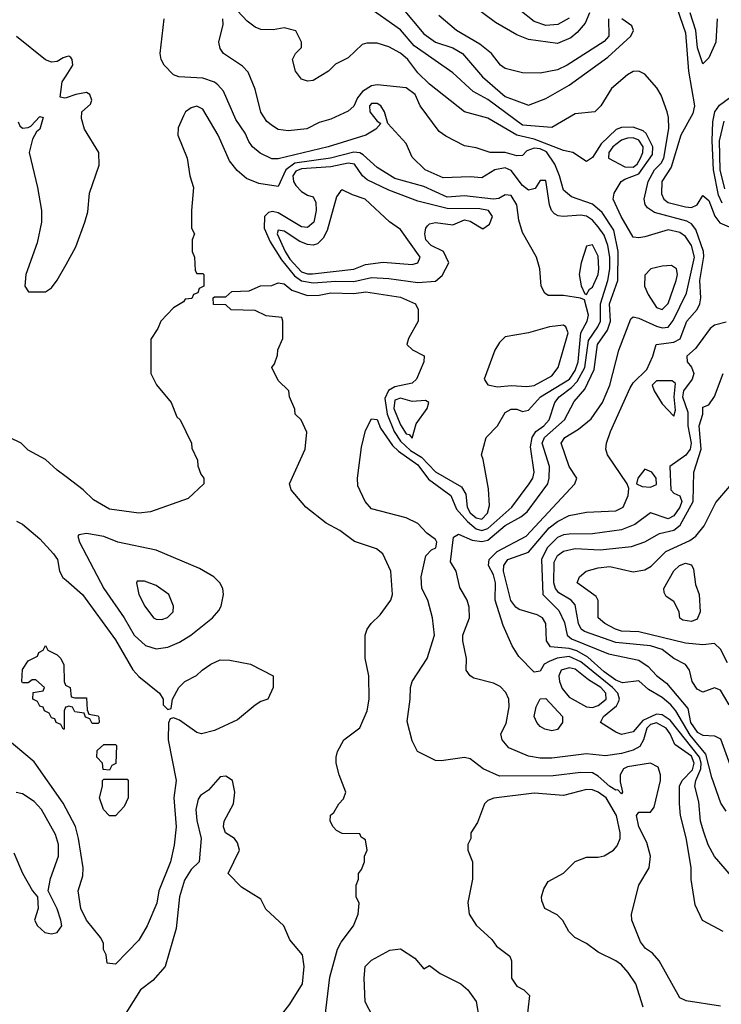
# Model space of a CAD drawing. Header units: inches. Extents: x 1793389 to 1900389, y 320802 to 470796.
# Tile 501 of 656: x 1859841 to 1862253, y 390840 to 394227. Entities that reach past the tile are written whole.
import ezdxf

# ---------------------------------------------------------------- set-up
doc = ezdxf.new("R2010")
doc.units = ezdxf.units.IN
doc.header["$MEASUREMENT"] = 0
doc.layers.add('B8359', color=7, linetype='Continuous')
doc.layers.add('B8369', color=7, linetype='Continuous')

msp = doc.modelspace()

# ---------------------------------------------------------------- linework, layer by layer
at = {"layer": 'B8359', "color": 2}
for points, elevation in [([(1860000, 394098.6), (1859990, 394096), (1859970, 394082.7), (1859950, 394081.2), (1859930, 394089), (1859830, 394169.2)], 250), ([(1860000, 393957.7), (1859996.4, 393956.4), (1859980.2, 393960.2), (1859986.6, 394013.4), (1860000, 394033.8)], 250), ([(1859835.2, 393875.2), (1859841.7, 393861.7), (1859850, 393854), (1859870, 393856.3), (1859879.6, 393860.4), (1859910, 393894), (1859922, 393890), (1859910.4, 393850), (1859898.5, 393841.5), (1859884.6, 393815.4), (1859873.4, 393770), (1859902, 393650), (1859915.3, 393570), (1859915.3, 393530), (1859900.6, 393459.4), (1859862, 393350), (1859858, 393310), (1859871.3, 393291.3), (1859930, 393291.3), (1859950, 393304.7), (1859970, 393331.3), (1860000, 393384.8)], 250), ([(1860000, 392654.5), (1859970, 392677.2), (1859930, 392714), (1859870, 392746), (1859846, 392770), (1859806, 392790)], 250), ([(1859830, 392502), (1859850, 392492), (1859910, 392441), (1859957.3, 392390), (1859970.5, 392370), (1859978, 392330), (1859988.6, 392308.6), (1860000, 392298.9)], 250), ([(1860000, 391862.7), (1859998, 391862), (1859994, 391850), (1859994, 391786), (1859990, 391786), (1859982, 391802), (1859966, 391810), (1859962, 391822), (1859950, 391826), (1859942, 391842), (1859926, 391850), (1859922, 391862), (1859910, 391866), (1859902, 391882), (1859886, 391890), (1859887.3, 391912.7), (1859922, 391918), (1859926, 391930), (1859896.4, 391956.4), (1859883.6, 391956.4), (1859870, 391946), (1859850, 391946), (1859848, 391950), (1859850, 391992), (1859870, 392022), (1859902, 392038), (1859906, 392050), (1859922, 392058), (1859930, 392074), (1859938, 392058), (1859970, 392042), (1859982, 392030), (1859992.7, 392007.3), (1859994, 391950), (1859998, 391938), (1860000, 391937)], 246), ([(1860000, 391513), (1859990, 391532), (1859890, 391674.5), (1859783.8, 391763.8)], 250), ([(1859821.1, 391361.1), (1859850, 391291.3), (1859884.7, 391230), (1859902, 391210), (1859904.7, 391170), (1859892, 391130), (1859902, 391110), (1859927.1, 391087.1), (1859950, 391082.8), (1859970, 391086.8), (1859985.2, 391110), (1859982.7, 391130), (1859970, 391168), (1859939, 391230), (1859946.8, 391273.2), (1859974, 391350), (1859974, 391390), (1859964.1, 391424.1), (1859916, 391510), (1859890, 391537.2), (1859850, 391564), (1859828.4, 391568.4)], 254)]:
    msp.add_lwpolyline(points, dxfattribs=dict(at, elevation=elevation))
at = {"layer": 'B8369', "color": 2}
for points, elevation in [([(1862270, 391504), (1862251.5, 391531.5), (1862220.5, 391620.5), (1862200, 391700), (1862145.4, 391765.4), (1862097.2, 391850), (1862079.8, 391870), (1862050, 391895.8), (1862003, 391923), (1861970, 391952.3), (1861913.7, 391946.3), (1861890, 391955.6), (1861850, 391984), (1861793.6, 392033.6), (1861756.2, 392056.2), (1861730, 392064.3), (1861666, 392070), (1861651.8, 392090), (1861649.6, 392150), (1861638.4, 392170), (1861620.1, 392180.1), (1861558.3, 392198.3), (1861546.1, 392206.1), (1861529.1, 392229.1), (1861503.8, 392330), (1861504.8, 392350), (1861519.6, 392370), (1861590, 392395.8), (1861661, 392479), (1861690, 392500.9), (1861730, 392521.3), (1861790, 392532.7), (1861890, 392537.1), (1861915.1, 392550), (1861932.3, 392590), (1861934.6, 392614.6), (1861929.2, 392630), (1861861.2, 392730), (1861856, 392750), (1861858, 392770), (1861871.8, 392810), (1861939.4, 392960.6), (1861950, 392977.3), (1861996.6, 393023.4), (1862018, 393070), (1862029.2, 393110), (1862090, 393117.3), (1862111.4, 393128.6), (1862134.3, 393190), (1862169.8, 393230.2), (1862179.1, 393250), (1862182.3, 393270), (1862178.7, 393330), (1862192.6, 393412.6), (1862191.3, 393430), (1862165.3, 393505.3), (1862150, 393524.7), (1862134.1, 393534.1), (1862023.6, 393563.6), (1861999.7, 393579.7), (1861991.2, 393591.2), (1861987.8, 393610), (1862001.7, 393670), (1862023.5, 393710), (1862046.7, 393733.3), (1862055.8, 393750), (1862073.1, 393853.1), (1862072, 393890), (1862066.6, 393910), (1862046.8, 393966.8), (1862031.9, 393991.9), (1861990, 394039), (1861970, 394049.2), (1861950, 394049), (1861930, 394037.2), (1861876, 393990), (1861838.8, 393930), (1861818, 393910), (1861750, 393902.7), (1861670, 393856), (1861570, 393864.2), (1861450, 393952.4), (1861399.8, 393979.8), (1861330, 394043.6), (1861196.5, 394136.5), (1861150, 394191.6), (1861030, 394277.2)], 234), ([(1862090, 394299), (1862130, 394182), (1862140.4, 394050), (1862160.4, 393930), (1862155.4, 393904.6), (1862114, 393830), (1862080.2, 393719.8), (1862048.5, 393670), (1862047.3, 393627.3), (1862055.1, 393610), (1862070, 393598.4), (1862130, 393582.6), (1862150, 393581.3), (1862170.3, 393589.7), (1862190, 393622), (1862210, 393605.2), (1862230.9, 393550.9), (1862248.2, 393528.2), (1862330, 393493)], 230), ([(1862310, 391255.3), (1862230, 391348.7), (1862208.1, 391388.1), (1862192.7, 391432.7), (1862182, 391470), (1862176.2, 391536.2), (1862162.3, 391590), (1862165.6, 391610), (1862182.6, 391650), (1862183.8, 391670), (1862177.9, 391690), (1862077.4, 391817.4), (1862050, 391836), (1862030, 391837.8), (1861983.4, 391816.6), (1861950, 391777.6), (1861910, 391767.6), (1861890, 391776.2), (1861838, 391810), (1861847.8, 391830), (1861893.1, 391866.9), (1861900, 391880), (1861903.5, 391890), (1861897.2, 391910), (1861878.9, 391930), (1861770, 392018.6), (1861730, 392036.3), (1861688.8, 392031.2), (1861660.7, 392019.3), (1861644, 392010), (1861630, 391986), (1861610, 391982), (1861556.5, 392036.5), (1861533.6, 392073.6), (1861503.2, 392143.2), (1861475.6, 392230), (1861477.2, 392290), (1861470, 392317), (1861453, 392350), (1861455.1, 392370), (1861482.5, 392397.5), (1861581.6, 392450), (1861749.3, 392630), (1861756, 392650), (1861729.7, 392689.7), (1861702, 392770), (1861715.3, 392790), (1861762, 392818), (1861805.8, 392854.2), (1861845.1, 392910), (1861869.6, 392970), (1861900.9, 393090), (1861942, 393198), (1861950, 393204.7), (1861970, 393200.7), (1862030, 393172.7), (1862050, 393166.7), (1862070, 393168.8), (1862088, 393192), (1862133.5, 393286.5), (1862160.6, 393410), (1862150.5, 393450.5), (1862130, 393481.3), (1862110, 393495.1), (1862070, 393503.5), (1861990, 393479.5), (1861970, 393476), (1861950, 393479), (1861908.2, 393550), (1861880.9, 393610), (1861885.2, 393630), (1861909, 393670), (1861921.3, 393678.7), (1861970, 393696.2), (1862016.6, 393763.4), (1862017.7, 393790), (1861995.2, 393835.2), (1861984.9, 393844.9), (1861950, 393857.4), (1861910, 393855.8), (1861891.2, 393848.8), (1861839.7, 393800.3), (1861810, 393753.2), (1861790, 393739), (1861742, 393770), (1861710, 393777), (1861610, 393816.2), (1861549.8, 393829.8), (1861450, 393887.8), (1861370, 393909.6), (1861250, 394005.1), (1861210, 394044.5), (1861174.7, 394090), (1861150, 394111.5), (1861110, 394133.6), (1861070, 394146.6), (1861034, 394146), (1861018.8, 394141.2), (1860970, 394095.3), (1860926.4, 394073.6), (1860902, 394050), (1860850, 394018), (1860830, 394015.3), (1860810, 394022), (1860788.7, 394050), (1860779, 394090), (1860788.7, 394110), (1860809.1, 394130.9), (1860809.3, 394150), (1860790, 394189), (1860750, 394198.4), (1860712.5, 394192.5), (1860670, 394192.7), (1860650, 394201.2), (1860622.3, 394222.3), (1860590, 394257)], 238), ([(1861154, 394270), (1861230, 394178.4), (1861270, 394149.6), (1861330, 394129.6), (1861362.7, 394110), (1861431.6, 394030), (1861510, 393962.4), (1861590, 393933.2), (1861650, 393956.2), (1861730, 394001.3), (1861862.6, 394097.4), (1861942, 394170), (1861950.8, 394190), (1861945.2, 394205.2), (1861910.7, 394230)], 230), ([(1861800.3, 394250), (1861784.7, 394215.3), (1861757.1, 394182.9), (1861736.1, 394163.9), (1861690, 394145.1), (1861590, 394158.4), (1861550, 394175.1), (1861476.6, 394216.6), (1861405.2, 394270)], 222), ([(1861730, 394231.8), (1861690.8, 394210), (1861650, 394206.6), (1861610, 394220.5), (1861560.1, 394260.1)], 218), ([(1862238.4, 394230), (1862234, 394150), (1862210, 394095.3), (1862190, 394075.3), (1862171.5, 394130), (1862165.3, 394190), (1862145.8, 394250)], 226), ([(1862250, 390834), (1862132.5, 390852.5), (1862110, 390862), (1862039.3, 390990), (1862015.9, 391015.9), (1861992.5, 391032.5), (1861975.5, 391055.5), (1861945.2, 391130), (1861944, 391150), (1861969.3, 391250), (1862005.2, 391310), (1862009.4, 391350), (1861996.9, 391396.9), (1861969.7, 391450), (1861961.2, 391490), (1861970, 391501), (1862010, 391501), (1862022, 391518), (1862043.6, 391610), (1862044.5, 391630), (1862035.6, 391655.6), (1862009.4, 391669.4), (1861930, 391656.4), (1861916.3, 391650), (1861905.3, 391630), (1861905.1, 391605.1), (1861913.4, 391570), (1861910, 391564), (1861897.5, 391577.5), (1861890, 391577), (1861870, 391589.8), (1861830, 391625.4), (1861810, 391636.8), (1861770, 391637.7), (1861674.4, 391625.6), (1861490, 391625.1), (1861434, 391650), (1861390, 391684), (1861370, 391689), (1861290, 391677.2), (1861270, 391679), (1861208, 391710), (1861190, 391746), (1861172.9, 391812.9), (1861183.7, 391890), (1861184.5, 391930), (1861190, 391951), (1861241.2, 392030), (1861266.6, 392110), (1861259.5, 392170), (1861243.7, 392230), (1861223.7, 392270), (1861220.7, 392310), (1861237.5, 392382.5), (1861257, 392403), (1861272, 392410), (1861274.5, 392430), (1861270, 392439), (1861240.2, 392460.2), (1861210, 392494), (1861170, 392513.2), (1861050, 392544), (1861028.7, 392570), (1861003.1, 392623.1), (1861002, 392650), (1861016.4, 392756.4), (1861030, 392814), (1861050, 392854), (1861070, 392851.3), (1861081.3, 392821.3), (1861122.7, 392762.7), (1861142.7, 392742.7), (1861210, 392695.5), (1861246.6, 392646.6), (1861323.6, 392590), (1861342.7, 392542.7), (1861380.4, 392500.4), (1861410, 392475.4), (1861430, 392469.3), (1861450, 392476.5), (1861533, 392550), (1861592.8, 392630), (1861604.7, 392650), (1861609.6, 392670), (1861597.5, 392757.5), (1861602.3, 392790), (1861615.4, 392810), (1861643, 392830), (1861661.3, 392850), (1861680.5, 392910), (1861695.4, 392930), (1861738.1, 392961.9), (1861757.6, 392982.4), (1861784.3, 393030), (1861796.1, 393123.9), (1861828.7, 393170), (1861837.7, 393190), (1861837.5, 393250), (1861863.4, 393330), (1861869.9, 393370), (1861869.8, 393410), (1861862.9, 393450), (1861850, 393485.1), (1861830, 393514.7), (1861810, 393537.4), (1861790, 393551), (1861770, 393554.8), (1861709.5, 393549.5), (1861691.6, 393551.6), (1861679.6, 393559.6), (1861669.4, 393570), (1861662, 393590), (1861650, 393674), (1861630, 393673.2), (1861613.4, 393646.6), (1861590, 393640.9), (1861570, 393657), (1861530, 393707.8), (1861510, 393717.7), (1861474.8, 393710), (1861430, 393682.7), (1861390, 393686.6), (1861297.3, 393682.7), (1861235.3, 393710), (1861190, 393754), (1861170, 393801.2), (1861106, 393870), (1861094.5, 393910), (1861082, 393930), (1861070, 393938), (1861050, 393938.7), (1861043.1, 393930), (1861044.2, 393910), (1861070, 393878), (1861082, 393870), (1861064.7, 393850), (1861030.5, 393829.5), (1860901, 393790), (1860730, 393747.8), (1860708, 393748), (1860668, 393768), (1860640.9, 393790), (1860628.1, 393808.1), (1860616.1, 393836.1), (1860583.8, 393883.8), (1860541.3, 393981.3), (1860522.3, 394002.3), (1860510, 394011.8), (1860470, 394025.6), (1860388, 394030), (1860370, 394037.2), (1860337.2, 394070), (1860326.6, 394090), (1860323.7, 394110), (1860337.2, 394230)], 246), ([(1862259, 391090), (1862188.9, 391128.9), (1862162.7, 391182.7), (1862149.5, 391269.5), (1862149.3, 391310.7), (1862132.3, 391412.3), (1862113, 391490), (1862109.6, 391530), (1862109.7, 391590), (1862118.9, 391610), (1862153.6, 391646.4), (1862159.5, 391670), (1862150, 391693.5), (1862093.5, 391733.5), (1862077.4, 391770), (1862063.1, 391790), (1862030, 391808.5), (1862010, 391802.2), (1861997.4, 391790), (1861985.4, 391750), (1861972.6, 391727.4), (1861950, 391714), (1861910, 391703.1), (1861855.1, 391695.1), (1861790, 391702), (1861670, 391686.3), (1861630, 391686.3), (1861590, 391693.6), (1861522.4, 391722.4), (1861499.5, 391750), (1861495.1, 391770), (1861513.6, 391806.4), (1861523.3, 391863.3), (1861522.9, 391890), (1861512.7, 391912.7), (1861492.7, 391932.7), (1861470, 391945.1), (1861401.6, 391961.6), (1861389, 391970), (1861376, 391990), (1861377, 392030), (1861364.5, 392090), (1861364.5, 392110), (1861387, 392170), (1861386.6, 392206.6), (1861379.3, 392230), (1861354.2, 392274.2), (1861340.9, 392330), (1861322.5, 392362.5), (1861332.7, 392447.3), (1861350, 392457.3), (1861396.3, 392436.3), (1861430, 392432.1), (1861450, 392436.2), (1861510, 392487.6), (1861563.6, 392516.4), (1861585.7, 392534.3), (1861656.3, 392630), (1861661.7, 392650), (1861662.7, 392690), (1861637.4, 392770), (1861644.8, 392790), (1861713.5, 392850), (1861746.7, 392913.3), (1861784.2, 392955.8), (1861816, 393024), (1861827.8, 393110), (1861861.3, 393158.7), (1861871.9, 393190), (1861868.3, 393250), (1861897.2, 393330), (1861898.5, 393430), (1861883.1, 393503.1), (1861843.3, 393563.3), (1861810, 393592.8), (1861737.7, 393617.7), (1861710, 393640.9), (1861696.8, 393690), (1861680.3, 393730), (1861651.8, 393771.8), (1861630, 393782.2), (1861610, 393785), (1861584.7, 393775.3), (1861570, 393759.3), (1861550, 393758.4), (1861510, 393769.7), (1861458, 393770), (1861410, 393786.6), (1861370, 393792.7), (1861305.8, 393825.8), (1861282.7, 393842.7), (1861217.2, 393930), (1861200.9, 393970), (1861170, 393992), (1861070, 394002.7), (1861050, 393999.3), (1861019.9, 393980.1), (1861002.2, 393957.8), (1860990, 393929.3), (1860970, 393912.3), (1860910, 393884.5), (1860870, 393873.2), (1860828.3, 393851.7), (1860764.1, 393844.1), (1860730, 393849.3), (1860710, 393861.2), (1860690, 393877.2), (1860670, 393908.7), (1860650, 393988), (1860626.6, 394046.6), (1860606.8, 394066.8), (1860542, 394110), (1860530, 394128), (1860525.2, 394150), (1860540.9, 394210), (1860539.6, 394230)], 242), ([(1861865.5, 394230), (1861866, 394170), (1861850, 394152), (1861722.8, 394070), (1861690, 394054), (1861630, 394042.9), (1861570, 394043.7), (1861510, 394059.3), (1861494, 394070), (1861462.7, 394110), (1861422.7, 394142.7), (1861342, 394190), (1861281.5, 394241.5)], 226), ([(1860000, 394033.8), (1860023.7, 394070), (1860021.2, 394090), (1860016.2, 394096.2), (1860010, 394101.2), (1860000, 394098.6)], 250), ([(1862256.1, 393596.1), (1862243, 393623), (1862226, 393710), (1862221.5, 393810), (1862224.2, 393875.8), (1862231.1, 393910), (1862247.3, 393932.7), (1862351.5, 394010)], 226), ([(1860000, 393384.8), (1860034.2, 393445.8), (1860064.5, 393530), (1860074.5, 393565.5), (1860080.9, 393630), (1860113.6, 393726.4), (1860113.2, 393770), (1860063.7, 393850), (1860053.6, 393886.4), (1860054, 393910), (1860084, 393936), (1860089, 393950), (1860082, 393970), (1860070, 393976), (1860034, 393970), (1860000, 393957.7)], 250), ([(1860889.4, 390790), (1860906.7, 390933.3), (1860933.6, 391030), (1860946.3, 391053.7), (1860989, 391110), (1861004, 391150), (1861008.4, 391188.4), (1860998, 391210), (1860998, 391250), (1861006, 391270), (1861006, 391290), (1861016.4, 391303.6), (1861026, 391330), (1861026, 391350), (1861035.3, 391370), (1861030, 391406), (1861015.3, 391415.3), (1861010, 391426), (1860950, 391428), (1860930, 391438), (1860918, 391450), (1860908, 391470), (1860909.1, 391490.9), (1860920.4, 391499.6), (1860938, 391530), (1860953.6, 391546.4), (1860962, 391570), (1860939, 391630), (1860929.3, 391669.3), (1860929.2, 391690), (1860934, 391710), (1860955.3, 391750), (1861010, 391791.3), (1861036, 391850), (1861042.7, 391890), (1861041.2, 391970), (1861028.9, 392031.1), (1861028.7, 392110), (1861035.3, 392130), (1861049, 392150), (1861080.2, 392179.8), (1861117.2, 392230), (1861122.7, 392250), (1861117.2, 392330), (1861089, 392390), (1861067, 392407), (1860991.8, 392431.8), (1860942, 392470), (1860894.8, 392494.8), (1860824, 392550), (1860774, 392610), (1860768.7, 392630), (1860822, 392750), (1860828.4, 392808.4), (1860808, 392850), (1860788, 392870), (1860787.3, 392887.3), (1860768, 392930), (1860766, 392950), (1860730, 392986), (1860708, 393030), (1860716.4, 393043.6), (1860727.3, 393072.7), (1860728.4, 393091.6), (1860746, 393130), (1860746, 393190), (1860742, 393202), (1860688.4, 393208.4), (1860650, 393226), (1860568.4, 393228.4), (1860550, 393246), (1860507.3, 393247.3), (1860506, 393270), (1860510, 393274), (1860550, 393274), (1860570, 393292), (1860630, 393294), (1860668.4, 393311.6), (1860707.3, 393312.7), (1860730, 393322), (1860750, 393318), (1860776.7, 393296.7), (1860830, 393278), (1860870, 393279.3), (1860910, 393287.3), (1860990, 393285.5), (1861030.3, 393290.3), (1861150, 393272.2), (1861202, 393250), (1861211, 393230), (1861211, 393190), (1861178, 393130), (1861172, 393110), (1861191.1, 393091.1), (1861231, 393071), (1861230.7, 393050), (1861205.5, 392990), (1861190, 392976.2), (1861130, 392963.5), (1861108.4, 392951.6), (1861095.8, 392924.2), (1861104.6, 392870), (1861128.7, 392810), (1861150, 392776.9), (1861184.7, 392744.7), (1861222, 392722), (1861270, 392671.8), (1861359.9, 392619.9), (1861374.9, 392594.9), (1861378.9, 392550), (1861390, 392530.5), (1861410, 392513.4), (1861430, 392509.1), (1861449.6, 392530), (1861455.6, 392555.6), (1861452.9, 392612.9), (1861434.6, 392714.6), (1861428, 392730), (1861444, 392790), (1861484, 392830), (1861510, 392876), (1861530, 392886.8), (1861550, 392886.8), (1861570, 392879.1), (1861590, 392884), (1861631.3, 392930), (1861730.7, 392990), (1861750, 393020.3), (1861760.7, 393050), (1861770.6, 393149.4), (1861792.4, 393190), (1861796.9, 393210), (1861783.1, 393263.1), (1861769.3, 393269.3), (1861710, 393278), (1861658, 393278), (1861646.3, 393286.3), (1861633.2, 393310), (1861629, 393370), (1861617.2, 393410), (1861570, 393495.3), (1861557.1, 393537.1), (1861549.6, 393590), (1861530, 393622), (1861510, 393624.5), (1861487.7, 393612.3), (1861470.2, 393609.8), (1861370, 393620.7), (1861310, 393616.8), (1861230, 393653.1), (1861130, 393680.4), (1861070, 393718.7), (1861021.5, 393761.5), (1861010, 393768.7), (1860990, 393771.6), (1860909.4, 393750.6), (1860787.2, 393732.8), (1860755.4, 393710), (1860730, 393653.2), (1860663.3, 393663.3), (1860620.4, 393680.4), (1860588.3, 393708.3), (1860561.7, 393741.7), (1860523.7, 393830), (1860470, 393919), (1860450, 393929), (1860430, 393924), (1860411.3, 393910), (1860403.5, 393896.5), (1860385.4, 393854.6), (1860384.7, 393830), (1860416, 393750), (1860426, 393690), (1860438, 393650), (1860431.3, 393570), (1860432, 393510), (1860442, 393490), (1860434, 393470), (1860434, 393430), (1860442, 393410), (1860443.6, 393363.6), (1860450, 393354), (1860470, 393354), (1860474, 393350), (1860474, 393310), (1860458, 393302), (1860452.7, 393287.3), (1860438, 393282), (1860432.7, 393267.3), (1860410, 393266), (1860403.6, 393256.4), (1860370, 393235.3), (1860326, 393190), (1860315.3, 393164.7), (1860291.6, 393128.4), (1860292, 393010), (1860311.1, 392971.1), (1860362, 392910), (1860381, 392861), (1860392, 392850), (1860432, 392770), (1860432.7, 392752.7), (1860451.6, 392711.6), (1860452.7, 392692.7), (1860463.6, 392663.6), (1860474, 392650), (1860474, 392630), (1860419.6, 392580.4), (1860290, 392534), (1860250, 392529.3), (1860150, 392543.7), (1860094.8, 392574.8), (1860059, 392610), (1860000, 392654.5)], 250), ([(1862265.2, 393645.2), (1862249.3, 393710), (1862246.6, 393810), (1862262.6, 393877.4)], 222), ([(1862270, 393186.8), (1862230, 393176), (1862214.8, 393165.2), (1862163.9, 393096.1), (1862134, 393070), (1862135.1, 393050), (1862151.1, 393031.1), (1862158.5, 393010), (1862153.3, 392990), (1862123.4, 392950), (1862119.2, 392930), (1862137.4, 392877.4), (1862138.1, 392830), (1862149.1, 392770), (1862146, 392750), (1862131.6, 392728.4), (1862075.6, 392690), (1862079.6, 392610), (1862090, 392598.4), (1862110, 392589.3), (1862116.8, 392570), (1862110.8, 392550), (1862090, 392520.3), (1862070, 392510.4), (1862010, 392531), (1861956, 392490), (1861910, 392471.7), (1861810, 392458.7), (1861730, 392457.4), (1861710, 392454.6), (1861690, 392445.3), (1861654.8, 392410), (1861635.1, 392370), (1861639.3, 392250), (1861694.9, 392194.9), (1861713.4, 392153.4), (1861723.5, 392110), (1861737.5, 392097.5), (1861865.1, 392045.1), (1861970, 392024.2), (1862002, 392002), (1862030, 391971.6), (1862065, 391945), (1862137.7, 391857.7), (1862147.4, 391810), (1862170, 391776.4), (1862190, 391765.4), (1862230, 391763.7), (1862250, 391752.7), (1862310, 391589.3)], 230), ([(1862280.5, 391870), (1862250, 391921.2), (1862230, 391929.2), (1862190, 391914), (1862170, 391924), (1862152.7, 391950), (1862143.7, 391990), (1862130, 392009.2), (1862090, 392029.4), (1862050, 392060.5), (1862010, 392072.7), (1861890, 392084.1), (1861782.2, 392122.2), (1861770.9, 392130.9), (1861762.3, 392150), (1861750, 392214), (1861736.9, 392230), (1861694.9, 392254.9), (1861683.5, 392270), (1861677.7, 392290), (1861678.9, 392361.1), (1861690, 392383.8), (1861710, 392398.3), (1861750, 392407.7), (1861837, 392403), (1861944.7, 392415.3), (1861990, 392430.4), (1862040.7, 392459.3), (1862090, 392471.2), (1862112, 392488), (1862156.1, 392570), (1862158.4, 392670), (1862183.5, 392750), (1862177.2, 392830), (1862189.3, 392870), (1862190, 392894), (1862210, 392902), (1862230, 392931.3), (1862259.5, 393010)], 226), ([(1862274.1, 392014.1), (1862250, 392061.2), (1862230, 392081.2), (1862190, 392076.2), (1862130, 392082.7), (1861970, 392121.1), (1861910, 392123.5), (1861889.3, 392130), (1861852.7, 392150), (1861829.4, 392170), (1861829.2, 392229.2), (1861823.1, 392243.1), (1861758, 392290), (1861766, 392310), (1861788, 392330), (1861830, 392342), (1861870, 392345.5), (1861950, 392328), (1861990, 392334.9), (1862012.4, 392347.6), (1862062, 392398), (1862144.7, 392435.3), (1862165.2, 392450), (1862194.2, 392485.8), (1862234, 392566), (1862288.7, 392630)], 222), ([(1860000, 392298.9), (1860057.1, 392250), (1860170, 392093.4), (1860230, 391990.7), (1860250, 391967.7), (1860322, 391910), (1860334, 391890), (1860334, 391870), (1860350, 391854), (1860362, 391858), (1860366, 391890), (1860388, 391930), (1860408, 391950), (1860449, 391971), (1860468, 391990), (1860498, 392010), (1860530, 392024.7), (1860563.6, 392023.6), (1860634, 392010), (1860712, 391970), (1860712, 391930), (1860694, 391890), (1860670, 391882), (1860650, 391868.7), (1860590, 391819), (1860510, 391782), (1860466, 391770), (1860450, 391775.3), (1860390, 391818), (1860370, 391826), (1860358, 391822), (1860352, 391808), (1860350.7, 391749.3), (1860378.4, 391610), (1860370.3, 391550), (1860379.3, 391450), (1860372.3, 391387.7), (1860359.3, 391330), (1860319.5, 391230), (1860312.2, 391187.8), (1860279.1, 391110), (1860250, 391061.2), (1860170, 390978), (1860142, 390982), (1860138, 391010), (1860128.9, 391028.9), (1860128.7, 391050), (1860119, 391070), (1860070, 391129.2), (1860051.5, 391170), (1860041.6, 391230), (1860057.5, 391282.5), (1860058.7, 391310), (1860042.4, 391410), (1860032.1, 391452.1), (1860000, 391513)], 250), ([(1860000, 391937), (1860014, 391930), (1860018, 391898), (1860030, 391894), (1860070, 391894), (1860072.7, 391852.7), (1860078, 391838), (1860110, 391832), (1860112.7, 391827.3), (1860114, 391810), (1860110, 391806), (1860090, 391806), (1860082, 391822), (1860067.3, 391827.3), (1860062, 391842), (1860030, 391846), (1860022, 391862), (1860010, 391866), (1860000, 391862.7)], 246), ([(1860745.2, 390810), (1860770, 390841), (1860813.2, 390910), (1860819.3, 390970), (1860812.7, 391010), (1860770, 391062), (1860749, 391110), (1860687.2, 391167.2), (1860670, 391202), (1860603.2, 391243.2), (1860558, 391290), (1860596, 391370), (1860590, 391395.3), (1860579, 391410), (1860548.7, 391430), (1860541.2, 391450), (1860544, 391470), (1860576, 391530), (1860580.9, 391570), (1860572.7, 391610), (1860550, 391624.5), (1860530, 391622.7), (1860490, 391577.2), (1860462, 391558), (1860454, 391546), (1860446, 391510), (1860450, 391472), (1860464.9, 391410), (1860458, 391330), (1860430, 391304), (1860407.3, 391267.3), (1860390.7, 391210), (1860378.8, 391101.2), (1860341, 390970), (1860298, 390922), (1860256, 390890), (1860206, 390810)], 254), ([(1861984, 390830), (1861959, 390910), (1861932.7, 390950), (1861910, 390976), (1861890, 390989.3), (1861830, 391019), (1861790, 391049.2), (1861749.5, 391069.5), (1861729, 391090), (1861708.7, 391128.7), (1861688.4, 391148.4), (1861646, 391170), (1861636.4, 391196.4), (1861635.3, 391210), (1861643.1, 391236.9), (1861658, 391262), (1861710, 391291.3), (1861750, 391331.3), (1861790, 391346), (1861830, 391346), (1861850, 391351), (1861882, 391370), (1861894.8, 391385.2), (1861905.2, 391410), (1861905.2, 391430), (1861893, 391490), (1861857.4, 391550), (1861830, 391569.6), (1861810, 391578.4), (1861790, 391579.5), (1861710, 391558.4), (1861610, 391566), (1861470.4, 391549.6), (1861450, 391541.2), (1861438.8, 391530), (1861414.4, 391465.6), (1861392, 391430), (1861392, 391410), (1861382, 391390), (1861382, 391370), (1861398, 391330), (1861398, 391270), (1861381, 391190), (1861386, 391150), (1861410, 391112), (1861463.6, 391063.6), (1861479.8, 391039.8), (1861525.4, 391005.4), (1861531.3, 390990), (1861531.3, 390930), (1861550, 390902), (1861574, 390890), (1861594, 390870), (1861582, 390770)], 250), ([(1861056.4, 390796.4), (1861028.9, 390848.9), (1861025.2, 390930), (1861029, 390970), (1861050, 390992), (1861113.6, 391026.4), (1861150, 391031.3), (1861198.8, 390998.8), (1861230, 390962), (1861250, 390974), (1861286.4, 390946.4), (1861358, 390910), (1861381, 390890), (1861410.7, 390850), (1861430.7, 390730)], 246)]:
    msp.add_lwpolyline(points, dxfattribs=dict(at, elevation=elevation))
for points, elevation in [([(1861950, 393820.2), (1861930, 393819.8), (1861910, 393812.7), (1861880.2, 393790), (1861866.2, 393770), (1861865.2, 393750), (1861920.9, 393720.9), (1861950, 393719.8), (1861963.5, 393730), (1861974.9, 393750), (1861983.2, 393770), (1861984.6, 393790), (1861970, 393812.3)], 242), ([(1860970, 393733.6), (1860910, 393720.7), (1860810, 393713.5), (1860790, 393705.7), (1860779.3, 393690), (1860781.6, 393670), (1860790, 393656.5), (1860810, 393635.8), (1860830, 393623), (1860850, 393617.3), (1860858.5, 393598.5), (1860860.3, 393570), (1860851.7, 393530), (1860830, 393511.5), (1860810, 393514.3), (1860730, 393562.3), (1860710, 393566.9), (1860696.2, 393563.8), (1860682, 393550), (1860681.8, 393510), (1860702.2, 393462.2), (1860740.4, 393400.4), (1860785.4, 393345.4), (1860810, 393328.6), (1860850, 393322), (1860927.8, 393327.8), (1860990, 393326.2), (1861050, 393340.2), (1861110, 393336.9), (1861210, 393322.3), (1861270, 393327), (1861293.4, 393346.6), (1861315.8, 393390), (1861298.4, 393430), (1861255.1, 393450), (1861237.7, 393470), (1861234, 393490), (1861236.9, 393510), (1861242.4, 393517.6), (1861250, 393524.4), (1861270, 393528.8), (1861330, 393521.1), (1861370, 393538.8), (1861390, 393534), (1861432.7, 393507.3), (1861456.2, 393523.8), (1861466.6, 393550), (1861452.3, 393570), (1861423.2, 393576.8), (1861310, 393577.6), (1861210, 393602.9), (1861110, 393641), (1861035.8, 393675.8), (1861019.7, 393690), (1860991.5, 393730)], 254), ([(1860950, 393642), (1860943.5, 393636.5), (1860930, 393618), (1860898, 393502), (1860884.5, 393475.5), (1860864.6, 393455.4), (1860850, 393451.2), (1860830, 393453.7), (1860804.1, 393464.1), (1860750, 393499.7), (1860730, 393502.7), (1860725.8, 393490), (1860753.4, 393430), (1860770, 393402.8), (1860810, 393359.3), (1860830, 393352.2), (1860847.7, 393352.3), (1860990, 393368.9), (1861030, 393384.2), (1861090, 393392.7), (1861190, 393384.4), (1861209.4, 393390.6), (1861217.2, 393410), (1861150, 393505.2), (1861112, 393532), (1861028.7, 393610), (1860984.5, 393624.5)], 258), ([(1861810, 393452.7), (1861790, 393448), (1861770.8, 393390), (1861764, 393350), (1861770.9, 393310.9), (1861783.6, 393283.6), (1861790, 393282), (1861800.1, 393299.9), (1861810, 393306.8), (1861829.3, 393350), (1861832.4, 393370), (1861830, 393414)], 250), ([(1862081.5, 393381.5), (1862050, 393379.6), (1862010.3, 393369.7), (1861990, 393348), (1861988.8, 393310), (1862002, 393282), (1862030, 393236.3), (1862050, 393230.5), (1862070, 393250.6), (1862098.3, 393330), (1862102.4, 393350), (1862099.3, 393370)], 242), ([(1861710, 393176), (1861662, 393170), (1861590.3, 393149.7), (1861510, 393135.8), (1861490, 393117), (1861474.9, 393090), (1861438, 392990), (1861450.7, 392970.7), (1861483.8, 392963.8), (1861530, 392968.4), (1861584.9, 392964.9), (1861610, 392968.9), (1861670, 393002.4), (1861692, 393030), (1861726.6, 393150), (1861719, 393170)], 254), ([(1862030, 392985.2), (1862014.8, 392970), (1862022.4, 392950), (1862050, 392906), (1862090, 392862.8), (1862096.1, 392883.9), (1862091.3, 392930), (1862095.1, 392975.1), (1862084.5, 392984.5)], 234), ([(1861150, 392925.4), (1861130, 392918.7), (1861126.6, 392890), (1861150, 392833), (1861170, 392802.4), (1861179.9, 392799.9), (1861190, 392788), (1861203.5, 392836.5), (1861241.2, 392890), (1861248, 392910), (1861236.5, 392916.5), (1861190, 392913)], 254), ([(1861990, 392681.2), (1861966, 392650), (1861962, 392630), (1861981.3, 392621.3), (1862010, 392618.4), (1862030, 392628.2), (1862029.4, 392650), (1862014.5, 392670)], 234), ([(1860070, 392459), (1860044.5, 392455.5), (1860041, 392450), (1860046.8, 392430), (1860130.4, 392270), (1860200.4, 392170), (1860234.9, 392110), (1860273.8, 392073.8), (1860310, 392063), (1860350, 392068), (1860390, 392085.5), (1860429.7, 392110.3), (1860504, 392170), (1860525.6, 392194.4), (1860534, 392210), (1860542, 392250), (1860539, 392270), (1860529, 392290), (1860508.7, 392310), (1860459.1, 392339.1), (1860310, 392402.7), (1860178, 392430), (1860130, 392449.4)], 254), ([(1862150, 392157.2), (1862121.2, 392161.2), (1862110, 392168), (1862108, 392190), (1862090, 392226), (1862063.1, 392243.1), (1862056.4, 392256.4), (1862055.3, 392270), (1862090, 392330.8), (1862109.2, 392350), (1862130, 392357.3), (1862150, 392351.3), (1862157.3, 392337.3), (1862164.1, 392284.1), (1862177.3, 392250), (1862180.7, 392190), (1862170, 392165.2)], 218), ([(1860270, 392295.3), (1860244.7, 392295.3), (1860242, 392290), (1860250.8, 392250), (1860270.8, 392210), (1860301, 392170), (1860310, 392164.9), (1860330, 392164), (1860349.3, 392170.7), (1860368.7, 392190), (1860369, 392210), (1860354, 392250), (1860310, 392281.2)], 258), ([(1861730, 391997.7), (1861703, 391990), (1861694, 391970), (1861696.9, 391950), (1861706.2, 391926.2), (1861730, 391896.5), (1861790, 391863), (1861810, 391861.3), (1861830, 391867.7), (1861857.4, 391890), (1861856, 391910), (1861839.1, 391930), (1861795.9, 391955.9), (1861750, 391993.1)], 242), ([(1861670, 391781.2), (1861646.3, 391786.3), (1861630, 391795.3), (1861619, 391810), (1861609.3, 391830), (1861616.5, 391863.5), (1861630, 391891.3), (1861650, 391892), (1861706.8, 391830), (1861706.8, 391810), (1861690, 391785.2)], 238), ([(1860150, 391646), (1860127.3, 391647.3), (1860126, 391670), (1860106, 391690), (1860107.3, 391712.7), (1860130, 391734), (1860170, 391734), (1860174, 391730), (1860171.6, 391668.4), (1860158, 391662)], 246), ([(1860150, 391488), (1860128.7, 391510), (1860115.3, 391550), (1860126, 391590), (1860126, 391610), (1860130, 391614), (1860210, 391614), (1860214, 391610), (1860214, 391550), (1860199.8, 391520.2), (1860170, 391488)], 246)]:
    msp.add_lwpolyline(points, close=True, dxfattribs=dict(at, elevation=elevation))

doc.saveas('drawing.dxf')
